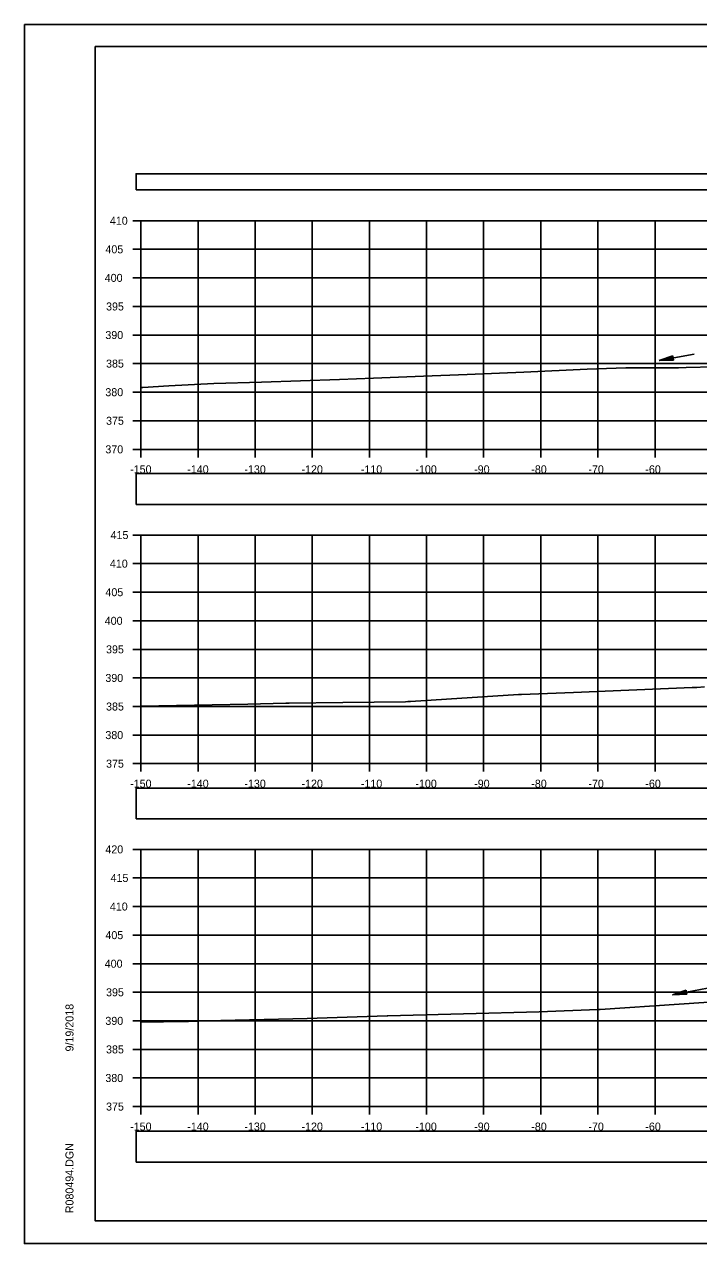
# Model space of a CAD drawing. Extents: x 1376273 to 1384221, y 378927 to 384592.
# Drawn here: x 1379586.9 to 1379705, y 380751.8 to 380965.2 of the extents above; entities that cross this region are included whole.
import ezdxf

# ---------------------------------------------------------------- set-up
doc = ezdxf.new("R2010")
doc.units = 0
for name, color, linetype in [('R_Axis', 7, 'Continuous'), ('R_Axis Annot', 7, 'Continuous'), ('R_Border', 7, 'Continuous'), ('R_Exist Surface', 7, 'Continuous'), ('R_Grid', 7, 'Continuous'), ('R_No Plot', 7, 'Continuous'), ('R_Water', 7, 'Continuous')]:
    doc.layers.add(name, color=color, linetype=linetype)

msp = doc.modelspace()

# ---------------------------------------------------------------- linework, layer by layer
at = {"layer": 'R_Axis'}
for p, q in [((1379605.93, 380930.83), (1379607.33, 380930.83)), ((1379607.33, 380890.83), (1379607.33, 380930.83)), ((1379605.93, 380925.83), (1379607.33, 380925.83)), ((1379605.93, 380920.83), (1379607.33, 380920.83)), ((1379605.93, 380915.83), (1379607.33, 380915.83)), ((1379605.93, 380910.83), (1379607.33, 380910.83)), ((1379605.93, 380905.83), (1379607.33, 380905.83)), ((1379605.93, 380900.83), (1379607.33, 380900.83)), ((1379605.93, 380895.83), (1379607.33, 380895.83)), ((1379605.93, 380890.83), (1379607.33, 380890.83)), ((1379607.33, 380890.83), (1379907.33, 380890.83)), ((1379607.33, 380889.43), (1379607.33, 380890.83)), ((1379617.33, 380889.43), (1379617.33, 380890.83)), ((1379627.33, 380889.43), (1379627.33, 380890.83)), ((1379637.33, 380889.43), (1379637.33, 380890.83)), ((1379647.33, 380889.43), (1379647.33, 380890.83)), ((1379657.33, 380889.43), (1379657.33, 380890.83)), ((1379667.33, 380889.43), (1379667.33, 380890.83)), ((1379677.33, 380889.43), (1379677.33, 380890.83)), ((1379687.33, 380889.43), (1379687.33, 380890.83)), ((1379697.33, 380889.43), (1379697.33, 380890.83)), ((1379605.93, 380875.83), (1379607.33, 380875.83)), ((1379607.33, 380835.83), (1379607.33, 380875.83)), ((1379605.93, 380870.83), (1379607.33, 380870.83)), ((1379605.93, 380865.83), (1379607.33, 380865.83)), ((1379605.93, 380860.83), (1379607.33, 380860.83)), ((1379605.93, 380855.83), (1379607.33, 380855.83)), ((1379605.93, 380850.83), (1379607.33, 380850.83)), ((1379605.93, 380845.83), (1379607.33, 380845.83)), ((1379605.93, 380840.83), (1379607.33, 380840.83)), ((1379605.93, 380835.83), (1379607.33, 380835.83)), ((1379607.33, 380835.83), (1379907.33, 380835.83)), ((1379607.33, 380834.43), (1379607.33, 380835.83)), ((1379617.33, 380834.43), (1379617.33, 380835.83)), ((1379627.33, 380834.43), (1379627.33, 380835.83)), ((1379637.33, 380834.43), (1379637.33, 380835.83)), ((1379647.33, 380834.43), (1379647.33, 380835.83)), ((1379657.33, 380834.43), (1379657.33, 380835.83)), ((1379667.33, 380834.43), (1379667.33, 380835.83)), ((1379677.33, 380834.43), (1379677.33, 380835.83)), ((1379687.33, 380834.43), (1379687.33, 380835.83)), ((1379697.33, 380834.43), (1379697.33, 380835.83)), ((1379605.93, 380820.83), (1379607.33, 380820.83)), ((1379607.33, 380775.83), (1379607.33, 380820.83)), ((1379605.93, 380815.83), (1379607.33, 380815.83)), ((1379605.93, 380810.83), (1379607.33, 380810.83)), ((1379605.93, 380805.83), (1379607.33, 380805.83)), ((1379605.93, 380800.83), (1379607.33, 380800.83)), ((1379605.93, 380795.83), (1379607.33, 380795.83)), ((1379605.93, 380790.83), (1379607.33, 380790.83)), ((1379605.93, 380785.83), (1379607.33, 380785.83)), ((1379605.93, 380780.83), (1379607.33, 380780.83)), ((1379605.93, 380775.83), (1379607.33, 380775.83)), ((1379607.33, 380775.83), (1379907.33, 380775.83)), ((1379607.33, 380774.43), (1379607.33, 380775.83)), ((1379617.33, 380774.43), (1379617.33, 380775.83)), ((1379627.33, 380774.43), (1379627.33, 380775.83)), ((1379637.33, 380774.43), (1379637.33, 380775.83)), ((1379647.33, 380774.43), (1379647.33, 380775.83)), ((1379657.33, 380774.43), (1379657.33, 380775.83)), ((1379667.33, 380774.43), (1379667.33, 380775.83)), ((1379677.33, 380774.43), (1379677.33, 380775.83)), ((1379687.33, 380774.43), (1379687.33, 380775.83)), ((1379697.33, 380774.43), (1379697.33, 380775.83))]:
    msp.add_line(p, q, dxfattribs=at)
at = {"layer": 'R_Axis Annot'}
for points in [[(1379606.49, 380936.23), (1379908.29, 380936.23), (1379908.29, 380939.04), (1379606.49, 380939.04)], [(1379606.49, 380881.19), (1379908.19, 380881.19), (1379908.19, 380886.6), (1379606.49, 380886.6)], [(1379606.49, 380826.15), (1379908.19, 380826.15), (1379908.19, 380831.56), (1379606.49, 380831.56)], [(1379606.49, 380766.1), (1379908.19, 380766.1), (1379908.19, 380771.51), (1379606.49, 380771.51)]]:
    msp.add_lwpolyline(points, close=True, dxfattribs=at)
at = {"layer": 'R_Border'}
for p, q in [((1379599.33, 380961.29), (1379915.51, 380961.29)), ((1379599.33, 380755.83), (1379599.33, 380961.29)), ((1379599.33, 380755.83), (1379599.33, 380755.83)), ((1379915.51, 380755.83), (1379599.33, 380755.83))]:
    msp.add_line(p, q, dxfattribs=at)
at = {"layer": 'R_Exist Surface'}
for points in [[(1379607.33, 380901.63), (1379607.66, 380901.64), (1379612.23, 380901.92), (1379620.08, 380902.33), (1379628.43, 380902.57), (1379642.1, 380903.07), (1379648.02, 380903.27), (1379656.81, 380903.63), (1379664.43, 380903.94), (1379674.35, 380904.35), (1379685.43, 380904.83), (1379692.22, 380905.08), (1379701.42, 380905.1), (1379702.8, 380905.16), (1379707.77, 380905.24)], [(1379607.33, 380845.88), (1379626.06, 380846.26), (1379632.7, 380846.39), (1379633.28, 380846.41), (1379642.66, 380846.52), (1379653.64, 380846.66), (1379654.04, 380846.68), (1379654.5, 380846.71), (1379673.42, 380847.91), (1379673.94, 380847.93), (1379683.04, 380848.3), (1379703.84, 380849.14), (1379704.64, 380849.18), (1379706.01, 380849.26)], [(1379607.33, 380790.58), (1379611.26, 380790.64), (1379615.63, 380790.74), (1379618.81, 380790.83), (1379636.43, 380791.23), (1379650.42, 380791.69), (1379650.44, 380791.69), (1379650.55, 380791.7), (1379677.03, 380792.41), (1379687.34, 380792.8), (1379687.63, 380792.82), (1379687.73, 380792.82), (1379715.42, 380794.67)]]:
    msp.add_lwpolyline(points, dxfattribs=at)
at = {"layer": 'R_Grid'}
for p, q in [((1379607.33, 380930.83), (1379907.33, 380930.83)), ((1379607.33, 380890.83), (1379607.33, 380930.83)), ((1379617.33, 380890.83), (1379617.33, 380930.83)), ((1379627.33, 380890.83), (1379627.33, 380930.83)), ((1379637.33, 380890.83), (1379637.33, 380930.83)), ((1379647.33, 380890.83), (1379647.33, 380930.83)), ((1379657.33, 380890.83), (1379657.33, 380930.83)), ((1379667.33, 380890.83), (1379667.33, 380930.83)), ((1379677.33, 380890.83), (1379677.33, 380930.83)), ((1379687.33, 380890.83), (1379687.33, 380930.83)), ((1379697.33, 380890.83), (1379697.33, 380930.83)), ((1379607.33, 380925.83), (1379907.33, 380925.83)), ((1379607.33, 380920.83), (1379907.33, 380920.83)), ((1379607.33, 380915.83), (1379907.33, 380915.83)), ((1379607.33, 380910.83), (1379907.33, 380910.83)), ((1379607.33, 380905.83), (1379907.33, 380905.83)), ((1379607.33, 380900.83), (1379907.33, 380900.83)), ((1379607.33, 380895.83), (1379907.33, 380895.83)), ((1379607.33, 380890.83), (1379907.33, 380890.83)), ((1379607.33, 380875.83), (1379907.33, 380875.83)), ((1379607.33, 380835.83), (1379607.33, 380875.83)), ((1379617.33, 380835.83), (1379617.33, 380875.83)), ((1379627.33, 380835.83), (1379627.33, 380875.83)), ((1379637.33, 380835.83), (1379637.33, 380875.83)), ((1379647.33, 380835.83), (1379647.33, 380875.83)), ((1379657.33, 380835.83), (1379657.33, 380875.83)), ((1379667.33, 380835.83), (1379667.33, 380875.83)), ((1379677.33, 380835.83), (1379677.33, 380875.83)), ((1379687.33, 380835.83), (1379687.33, 380875.83)), ((1379697.33, 380835.83), (1379697.33, 380875.83)), ((1379607.33, 380870.83), (1379907.33, 380870.83)), ((1379607.33, 380865.83), (1379907.33, 380865.83)), ((1379607.33, 380860.83), (1379907.33, 380860.83)), ((1379607.33, 380855.83), (1379907.33, 380855.83)), ((1379607.33, 380850.83), (1379907.33, 380850.83)), ((1379607.33, 380845.83), (1379907.33, 380845.83)), ((1379607.33, 380840.83), (1379907.33, 380840.83)), ((1379607.33, 380835.83), (1379907.33, 380835.83)), ((1379607.33, 380820.83), (1379907.33, 380820.83)), ((1379607.33, 380775.83), (1379607.33, 380820.83)), ((1379617.33, 380775.83), (1379617.33, 380820.83)), ((1379627.33, 380775.83), (1379627.33, 380820.83)), ((1379637.33, 380775.83), (1379637.33, 380820.83)), ((1379647.33, 380775.83), (1379647.33, 380820.83)), ((1379657.33, 380775.83), (1379657.33, 380820.83)), ((1379667.33, 380775.83), (1379667.33, 380820.83)), ((1379677.33, 380775.83), (1379677.33, 380820.83)), ((1379687.33, 380775.83), (1379687.33, 380820.83)), ((1379697.33, 380775.83), (1379697.33, 380820.83)), ((1379607.33, 380815.83), (1379907.33, 380815.83)), ((1379607.33, 380810.83), (1379907.33, 380810.83)), ((1379607.33, 380805.83), (1379907.33, 380805.83)), ((1379607.33, 380800.83), (1379907.33, 380800.83)), ((1379607.33, 380795.83), (1379907.33, 380795.83)), ((1379607.33, 380790.83), (1379907.33, 380790.83)), ((1379607.33, 380785.83), (1379907.33, 380785.83)), ((1379607.33, 380780.83), (1379907.33, 380780.83)), ((1379607.33, 380775.83), (1379907.33, 380775.83))]:
    msp.add_line(p, q, dxfattribs=at)
at = {"layer": 'R_No Plot'}
for p, q in [((1379586.93, 380965.19), (1379920.26, 380965.19)), ((1379586.93, 380751.85), (1379920.26, 380751.85))]:
    msp.add_line(p, q, dxfattribs=at)
for points in [[(1379586.92, 380965.19), (1379920.26, 380965.19), (1379920.26, 380751.85), (1379586.92, 380751.85)], [(1379833.25, 380961.29), (1379833.25, 380951.41), (1379868.98, 380951.41), (1379868.98, 380948.49), (1379892.18, 380948.49), (1379892.18, 380924.16), (1379915.51, 380924.16), (1379915.51, 380755.83), (1379599.33, 380755.83), (1379599.33, 380961.29)]]:
    msp.add_lwpolyline(points, close=True, dxfattribs=at)
at = {"layer": 'R_Water'}
for p, q in [((1379704.19, 380907.51), (1379698.04, 380906.37)), ((1379700.43, 380907.19), (1379698.04, 380906.37)), ((1379700.57, 380906.46), (1379698.04, 380906.37)), ((1379700.44, 380907.13), (1379698.45, 380906.44)), ((1379700.56, 380906.52), (1379698.45, 380906.44)), ((1379700.45, 380907.07), (1379698.87, 380906.52)), ((1379700.54, 380906.58), (1379698.87, 380906.52)), ((1379700.46, 380907.01), (1379699.28, 380906.6)), ((1379700.53, 380906.64), (1379699.28, 380906.6)), ((1379700.48, 380906.94), (1379699.7, 380906.68)), ((1379700.52, 380906.71), (1379699.7, 380906.68)), ((1379700.49, 380906.88), (1379700.11, 380906.75)), ((1379700.51, 380906.77), (1379700.11, 380906.75)), ((1379700.57, 380906.46), (1379700.43, 380907.19)), ((1379706.52, 380796.53), (1379700.38, 380795.39)), ((1379702.77, 380796.22), (1379700.38, 380795.39)), ((1379702.9, 380795.48), (1379700.38, 380795.39)), ((1379702.78, 380796.16), (1379700.79, 380795.47)), ((1379702.89, 380795.54), (1379700.79, 380795.47)), ((1379702.79, 380796.09), (1379701.21, 380795.55)), ((1379702.88, 380795.6), (1379701.21, 380795.55)), ((1379702.8, 380796.03), (1379701.62, 380795.62)), ((1379702.87, 380795.67), (1379701.62, 380795.62)), ((1379702.81, 380795.97), (1379702.04, 380795.7)), ((1379702.86, 380795.73), (1379702.04, 380795.7)), ((1379702.82, 380795.91), (1379702.45, 380795.78)), ((1379702.85, 380795.79), (1379702.45, 380795.78)), ((1379702.9, 380795.48), (1379702.77, 380796.22))]:
    msp.add_line(p, q, dxfattribs=at)

# ---------------------------------------------------------------- texts
at = {"layer": 'R_Axis Annot'}
for s, p in [('410', (1379601.89, 380930.13)), ('405', (1379601.11, 380925.13)), ('400', (1379600.99, 380920.13)), ('395', (1379601.22, 380915.13)), ('390', (1379601.1, 380910.13)), ('385', (1379601.22, 380905.13)), ('380', (1379601.1, 380900.13)), ('375', (1379601.22, 380895.13)), ('370', (1379601.1, 380890.13)), ('-150', (1379605.44, 380886.63)), ('-140', (1379615.44, 380886.63)), ('-130', (1379625.44, 380886.63)), ('-120', (1379635.44, 380886.63)), ('-110', (1379645.83, 380886.63)), ('-100', (1379655.38, 380886.63)), ('-90', (1379665.67, 380886.63)), ('-80', (1379675.67, 380886.63)), ('-70', (1379685.67, 380886.63)), ('-60', (1379695.64, 380886.63)), ('415', (1379602.01, 380875.13)), ('410', (1379601.89, 380870.13)), ('405', (1379601.11, 380865.13)), ('400', (1379600.99, 380860.13)), ('395', (1379601.22, 380855.13)), ('390', (1379601.1, 380850.13)), ('385', (1379601.22, 380845.13)), ('380', (1379601.1, 380840.13)), ('375', (1379601.22, 380835.13)), ('-150', (1379605.44, 380831.63)), ('-140', (1379615.44, 380831.63)), ('-130', (1379625.44, 380831.63)), ('-120', (1379635.44, 380831.63)), ('-110', (1379645.83, 380831.63)), ('-100', (1379655.38, 380831.63)), ('-90', (1379665.67, 380831.63)), ('-80', (1379675.67, 380831.63)), ('-70', (1379685.67, 380831.63)), ('-60', (1379695.64, 380831.63)), ('420', (1379601.1, 380820.13)), ('415', (1379602.01, 380815.13)), ('410', (1379601.89, 380810.13)), ('405', (1379601.11, 380805.13)), ('400', (1379600.99, 380800.13)), ('395', (1379601.22, 380795.13)), ('390', (1379601.1, 380790.13)), ('385', (1379601.22, 380785.13)), ('380', (1379601.1, 380780.13)), ('375', (1379601.22, 380775.13)), ('-150', (1379605.44, 380771.63)), ('-140', (1379615.44, 380771.63)), ('-130', (1379625.44, 380771.63)), ('-120', (1379635.44, 380771.63)), ('-110', (1379645.83, 380771.63)), ('-100', (1379655.38, 380771.63)), ('-90', (1379665.67, 380771.63)), ('-80', (1379675.67, 380771.63)), ('-70', (1379685.67, 380771.63)), ('-60', (1379695.64, 380771.63))]:
    msp.add_text(s, height=1.4, dxfattribs=at).set_placement(p)
at = {"layer": 'R_Border'}
for s, p in [('9/19/2018', (1379595.52, 380785.47)), ('R080494.DGN', (1379595.52, 380757.16))]:
    msp.add_text(s, height=1.4, rotation=90, dxfattribs=at).set_placement(p)

doc.saveas('drawing.dxf')
